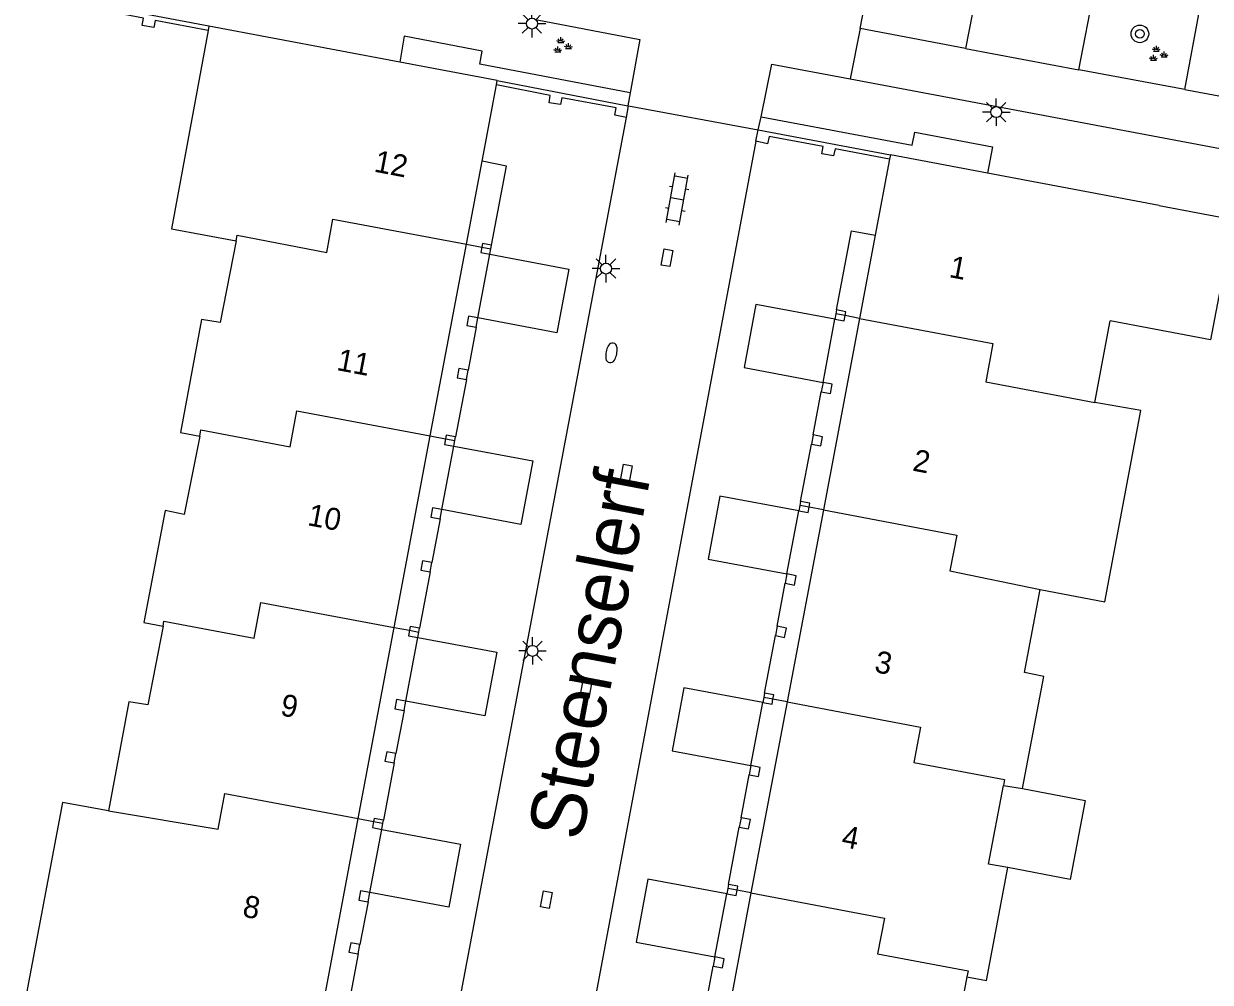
# Model space of a CAD drawing. Extents: x 124000 to 128010, y 398999 to 403000.
# Drawn here: x 126625.2 to 126679.1, y 399137.2 to 399180.7 of the extents above; entities that cross this region are included whole.
import ezdxf

# ---------------------------------------------------------------- set-up
doc = ezdxf.new("R2010")
doc.units = 0
for name, color, linetype in [('gg-afsc-muur', 7, 'Continuous'), ('gg-anno-huisnummerreeks BGT', 7, 'Continuous'), ('gg-anno-openbare ruimte label', 7, 'Continuous'), ('gg-bbg-hoofdgebouw', 7, 'Continuous'), ('gg-bbg-luifel en loopbrug', 7, 'Continuous'), ('gg-bbg-onder overbouw', 7, 'Continuous'), ('gg-bbg-pand overbouw', 7, 'Continuous'), ('gg-bbg-pilaar onder overbouw', 7, 'Continuous'), ('gg-bbg-pilaar pand', 7, 'Continuous'), ('gg-bbg-tussenscheiding', 7, 'Continuous'), ('gg-bbg-tussenscheiding niveau 01', 7, 'Continuous'), ('gg-knt-verharding', 7, 'Continuous'), ('gg-knt-verharding nz', 7, 'Continuous'), ('gt-grn-groengrens', 7, 'Continuous'), ('gt-grn-weggrens', 7, 'Continuous'), ('gt-symb-boom', 7, 'Continuous'), ('gt-symb-brandkraan', 7, 'Continuous'), ('gt-symb-groenvak', 7, 'Continuous'), ('gt-symb-klinker verharding', 7, 'Continuous'), ('gt-symb-kolk center center', 7, 'Continuous'), ('gt-symb-lichtmast', 7, 'Continuous')]:
    doc.layers.add(name, color=color, linetype=linetype)

# ---------------------------------------------------------------- blocks, each defined once
blk = doc.blocks.new('gt0-GRVAK')
at = {"layer": 'gt-symb-groenvak'}
for p, q in [((-0.11, 0.189), (-0.228, 0.24)), ((-0.182, 0.153), (0.088, 0.153)), ((-0.091, 0.211), (-0.156, 0.322)), ((-0.047, 0.214), (-0.047, 0.393)), ((-0.004, 0.211), (0.061, 0.322)), ((0.015, 0.189), (0.133, 0.24)), ((0.262, -0.052), (0.197, 0.059)), ((0.305, -0.049), (0.305, 0.13)), ((0.349, -0.052), (0.414, 0.059)), ((-0.245, -0.228), (-0.363, -0.177)), ((-0.318, -0.264), (-0.047, -0.264)), ((-0.226, -0.206), (-0.291, -0.095)), ((-0.183, -0.203), (-0.183, -0.024)), ((-0.139, -0.206), (-0.074, -0.095)), ((-0.12, -0.228), (-0.002, -0.177)), ((0.243, -0.074), (0.125, -0.023)), ((0.17, -0.11), (0.441, -0.11)), ((0.368, -0.074), (0.486, -0.023))]:
    blk.add_line(p, q, dxfattribs=at)
blk = doc.blocks.new('gt0-BOOM')
at = {"layer": 'gt-symb-boom'}
for radius in [0.4, 0.2]:
    blk.add_circle((0, 0), radius, dxfattribs=at)
blk = doc.blocks.new('gt0-LMAST')
at = {"layer": 'gt-symb-lichtmast'}
for p, q in [((-0.005, 0.246), (-0.005, 0.621)), ((-0.182, 0.173), (-0.447, 0.438)), ((0.172, 0.173), (0.437, 0.438)), ((-0.255, -0.004), (-0.63, -0.004)), ((-0.182, -0.181), (-0.447, -0.446)), ((-0.005, -0.254), (-0.005, -0.629)), ((0.437, -0.446), (0.172, -0.181)), ((0.245, -0.004), (0.62, -0.004))]:
    blk.add_line(p, q, dxfattribs=at)
blk.add_circle((-0.005, -0.004), 0.25, dxfattribs=at)
blk = doc.blocks.new('gt0-KOLKCC')
at = {"layer": 'gt-symb-kolk center center'}
blk.add_lwpolyline([(-0.375, 0.2), (0.375, 0.2), (0.375, -0.2), (-0.375, -0.2)], close=True, dxfattribs=at)
blk = doc.blocks.new('gt0-BR')
at = {"layer": 'gt-symb-brandkraan'}
for centre, radius, start, end in [((-0.244, 0), 0.206, 107.5669, 252.4331), ((0.599, -2.664), 3, 106.892, 107.5669), ((0, -0.691), 0.938, 73.108, 106.892), ((-0.599, -2.664), 3, 72.4331, 73.108), ((0.244, 0), 0.206, 287.567, 72.4331), ((0.599, 2.664), 3, 252.4331, 253.108), ((0, 0.691), 0.938, 253.108, 286.8921), ((-0.599, 2.664), 3, 286.8921, 287.567)]:
    blk.add_arc(centre, radius, start, end, dxfattribs=at)
blk = doc.blocks.new('gt0-KL1')
at = {"layer": 'gt-symb-klinker verharding'}
for p, q in [((-1.15, 0.3), (1.15, 0.3)), ((-1, -0.3), (-1, 0.3)), ((-0.5, 0.3), (-0.5, 0.45)), ((0, -0.3), (0, 0.3)), ((0.5, 0.3), (0.5, 0.45)), ((1, -0.3), (1, 0.3)), ((-1.15, -0.3), (1.15, -0.3)), ((-0.5, -0.45), (-0.5, -0.3)), ((0.5, -0.45), (0.5, -0.3))]:
    blk.add_line(p, q, dxfattribs=at)

msp = doc.modelspace()

# ---------------------------------------------------------------- linework, layer by layer
at = {"layer": 'gg-afsc-muur'}
for p, q in [((126633.634, 399180.611), (126622.803, 399182.655)), ((126646.736, 399178.144), (126652.678, 399176.995)), ((126652.615, 399176.465), (126652.709, 399176.989)), ((126652.678, 399176.995), (126652.709, 399176.989)), ((126658.497, 399175.378), (126658.604, 399175.9)), ((126658.604, 399175.9), (126664.61, 399174.755))]:
    msp.add_line(p, q, dxfattribs=at)
for points in [[(126633.597, 399180.413), (126631.189, 399180.869), (126631.127, 399180.545), (126630.596, 399180.645), (126630.658, 399180.97), (126627.307, 399181.602), (126627.245, 399181.277), (126626.715, 399181.378), (126626.776, 399181.702), (126623.132, 399182.395), (126622.554, 399179.36)], [(126652.615, 399176.465), (126652.084, 399176.57), (126652.148, 399176.894), (126649.68, 399177.358), (126649.615, 399177.049), (126649.092, 399177.132), (126649.144, 399177.458), (126646.699, 399177.945)], [(126664.574, 399174.564), (126662.098, 399175.03), (126662.022, 399174.715), (126661.495, 399174.812), (126661.555, 399175.137), (126659.091, 399175.596), (126659.024, 399175.266), (126658.497, 399175.378)]]:
    msp.add_lwpolyline(points, dxfattribs=at)
at = {"layer": 'gg-bbg-hoofdgebouw'}
for p, q in [((126633.634, 399180.611), (126633.597, 399180.413)), ((126642.304, 399178.978), (126633.634, 399180.611)), ((126646.736, 399178.144), (126642.304, 399178.978)), ((126646.699, 399177.945), (126646.736, 399178.144)), ((126646.046, 399174.478), (126646.699, 399177.945)), ((126664.574, 399174.564), (126663.92, 399171.105)), ((126664.61, 399174.755), (126664.574, 399174.564)), ((126669.02, 399173.925), (126664.61, 399174.755)), ((126676.821, 399172.456), (126669.02, 399173.925)), ((126676.821, 399172.456), (126680.192, 399171.824)), ((126673.895, 399163.513), (126674.593, 399167.218)), ((126669.742, 399146.107), (126670.606, 399145.958))]:
    msp.add_line(p, q, dxfattribs=at)
for points in [[(126633.597, 399180.413), (126631.931, 399171.405), (126634.871, 399170.861)], [(126680.09, 399171.284), (126679.163, 399166.358), (126674.593, 399167.218)], [(126634.871, 399170.861), (126634.137, 399167.144), (126633.289, 399167.281), (126632.336, 399162.145), (126633.211, 399161.983)], [(126671.42, 399155.002), (126674.358, 399154.448), (126675.995, 399163.138), (126673.895, 399163.513)], [(126633.211, 399161.983), (126632.502, 399158.42), (126631.639, 399158.598), (126630.679, 399153.511), (126631.544, 399153.348)], [(126670.606, 399145.958), (126671.575, 399151.055), (126670.7, 399151.231), (126671.42, 399155.002)], [(126631.544, 399153.348), (126630.848, 399149.766), (126629.987, 399149.91), (126629.063, 399144.945)], [(126669.938, 399142.368), (126669.073, 399142.53), (126669.742, 399146.107)], [(126629.063, 399144.945), (126626.97, 399145.335), (126625.336, 399136.657), (126627.429, 399136.263)], [(126668.084, 399137.408), (126668.983, 399137.239), (126669.938, 399142.368)], [(126668.084, 399137.408), (126667.416, 399133.852), (126668.314, 399133.678), (126667.398, 399128.802)]]:
    msp.add_lwpolyline(points, dxfattribs=at)
at = {"layer": 'gg-bbg-luifel en loopbrug'}
for points in [[(126646.4, 399170.241), (126649.988, 399169.571), (126649.448, 399166.678), (126645.86, 399167.348)], [(126662.085, 399167.291), (126658.497, 399167.961), (126657.961, 399165.09), (126661.545, 399164.421)], [(126644.763, 399161.521), (126648.351, 399160.851), (126647.813, 399157.97), (126644.221, 399158.641)], [(126660.446, 399158.584), (126656.858, 399159.254), (126656.322, 399156.383), (126659.905, 399155.714)], [(126643.126, 399152.829), (126646.718, 399152.158), (126646.178, 399149.263), (126642.581, 399149.934)], [(126658.806, 399149.877), (126655.218, 399150.547), (126654.682, 399147.676), (126658.266, 399147.007)], [(126670.606, 399145.958), (126673.456, 399145.425), (126672.785, 399141.836), (126669.938, 399142.368)], [(126641.484, 399144.107), (126645.072, 399143.437), (126644.536, 399140.566), (126640.943, 399141.237)], [(126657.169, 399141.179), (126653.581, 399141.849), (126653.045, 399138.979), (126656.628, 399138.31)]]:
    msp.add_lwpolyline(points, dxfattribs=at)
at = {"layer": 'gg-bbg-onder overbouw'}
for p, q in [((126645.334, 399170.698), (126646.046, 399174.478)), ((126663.92, 399171.105), (126663.206, 399167.33)), ((126643.695, 399161.992), (126645.334, 399170.698)), ((126663.206, 399167.33), (126661.561, 399158.624)), ((126642.056, 399153.285), (126643.695, 399161.992)), ((126661.561, 399158.624), (126659.911, 399149.898)), ((126640.419, 399144.597), (126642.056, 399153.285)), ((126659.911, 399149.898), (126658.271, 399141.222)), ((126638.781, 399135.89), (126640.419, 399144.597)), ((126658.271, 399141.222), (126656.628, 399132.526))]:
    msp.add_line(p, q, dxfattribs=at)
at = {"layer": 'gg-bbg-pand overbouw'}
for p, q in [((126645.86, 399167.348), (126646.4, 399170.241)), ((126661.545, 399164.421), (126662.085, 399167.291)), ((126645.78, 399166.926), (126645.412, 399164.97)), ((126645.333, 399164.547), (126644.842, 399161.943)), ((126661.095, 399162.033), (126661.465, 399163.998)), ((126644.221, 399158.641), (126644.763, 399161.521)), ((126660.525, 399159.006), (126661.016, 399161.61)), ((126644.141, 399158.219), (126643.767, 399156.234)), ((126659.905, 399155.714), (126660.446, 399158.584)), ((126643.688, 399155.811), (126643.206, 399153.252)), ((126659.458, 399153.336), (126659.826, 399155.291)), ((126642.581, 399149.934), (126643.126, 399152.829)), ((126658.886, 399150.299), (126659.378, 399152.913)), ((126642.502, 399149.512), (126642.133, 399147.556)), ((126658.266, 399147.007), (126658.806, 399149.877)), ((126642.054, 399147.133), (126641.563, 399144.529)), ((126657.818, 399144.629), (126658.186, 399146.584)), ((126640.943, 399141.237), (126641.484, 399144.107)), ((126657.248, 399141.602), (126657.739, 399144.206)), ((126640.864, 399140.814), (126640.498, 399138.869)), ((126656.628, 399138.31), (126657.169, 399141.179)), ((126640.418, 399138.446), (126639.926, 399135.832)), ((126656.181, 399135.932), (126656.549, 399137.887))]:
    msp.add_line(p, q, dxfattribs=at)
for points in [[(126646.478, 399170.662), (126647.159, 399174.247), (126646.046, 399174.478)], [(126662.165, 399167.713), (126662.842, 399171.31), (126663.92, 399171.105)]]:
    msp.add_lwpolyline(points, dxfattribs=at)
at = {"layer": 'gg-bbg-pilaar onder overbouw'}
for points in [[(126646.033, 399170.567), (126645.987, 399170.317), (126646.4, 399170.241)], [(126646.478, 399170.662), (126646.065, 399170.738), (126646.033, 399170.567)], [(126645.86, 399167.348), (126645.437, 399167.428), (126645.358, 399167.005), (126645.78, 399166.926)], [(126662.085, 399167.291), (126662.508, 399167.211), (126662.553, 399167.453)], [(126662.553, 399167.453), (126662.587, 399167.634), (126662.165, 399167.713)], [(126645.412, 399164.97), (126644.99, 399165.05), (126644.91, 399164.627), (126645.333, 399164.547)], [(126661.465, 399163.998), (126661.888, 399163.919), (126661.967, 399164.341), (126661.545, 399164.421)], [(126644.39, 399161.862), (126644.34, 399161.6), (126644.763, 399161.521)], [(126644.842, 399161.943), (126644.42, 399162.023), (126644.39, 399161.862)], [(126661.016, 399161.61), (126661.438, 399161.531), (126661.518, 399161.953), (126661.095, 399162.033)], [(126644.221, 399158.641), (126643.798, 399158.721), (126643.718, 399158.298), (126644.141, 399158.219)], [(126660.446, 399158.584), (126660.868, 399158.504), (126660.914, 399158.746)], [(126660.914, 399158.746), (126660.948, 399158.927), (126660.525, 399159.006)], [(126643.767, 399156.234), (126643.345, 399156.313), (126643.265, 399155.891), (126643.688, 399155.811)], [(126659.826, 399155.291), (126660.248, 399155.212), (126660.328, 399155.634), (126659.905, 399155.714)], [(126643.206, 399153.252), (126642.783, 399153.331), (126642.75, 399153.154)], [(126659.378, 399152.913), (126659.801, 399152.834), (126659.88, 399153.256), (126659.458, 399153.336)], [(126642.75, 399153.154), (126642.704, 399152.909), (126643.126, 399152.829)], [(126642.581, 399149.934), (126642.159, 399150.014), (126642.079, 399149.591), (126642.502, 399149.512)], [(126658.806, 399149.877), (126659.229, 399149.797), (126659.27, 399150.019)], [(126659.27, 399150.019), (126659.308, 399150.22), (126658.886, 399150.299)], [(126642.133, 399147.556), (126641.711, 399147.636), (126641.631, 399147.213), (126642.054, 399147.133)], [(126658.186, 399146.584), (126658.609, 399146.505), (126658.689, 399146.927), (126658.266, 399147.007)], [(126641.563, 399144.529), (126641.141, 399144.609), (126641.114, 399144.466)], [(126657.739, 399144.206), (126658.161, 399144.127), (126658.241, 399144.549), (126657.818, 399144.629)], [(126641.114, 399144.466), (126641.061, 399144.186), (126641.484, 399144.107)], [(126657.169, 399141.179), (126657.591, 399141.1), (126657.637, 399141.341)], [(126657.637, 399141.341), (126657.671, 399141.522), (126657.248, 399141.602)], [(126640.943, 399141.237), (126640.521, 399141.317), (126640.441, 399140.894), (126640.864, 399140.814)], [(126640.498, 399138.869), (126640.075, 399138.948), (126639.995, 399138.526), (126640.418, 399138.446)], [(126656.549, 399137.887), (126656.971, 399137.808), (126657.051, 399138.23), (126656.628, 399138.31)]]:
    msp.add_lwpolyline(points, dxfattribs=at)
at = {"layer": 'gg-bbg-pilaar pand'}
for p, q in [((126646.4, 399170.241), (126646.446, 399170.489)), ((126646.446, 399170.489), (126646.478, 399170.662)), ((126645.78, 399166.926), (126645.86, 399167.348)), ((126662.131, 399167.533), (126662.085, 399167.291)), ((126662.165, 399167.713), (126662.131, 399167.533)), ((126645.333, 399164.547), (126645.412, 399164.97)), ((126661.545, 399164.421), (126661.465, 399163.998)), ((126644.812, 399161.783), (126644.842, 399161.943)), ((126661.095, 399162.033), (126661.016, 399161.61)), ((126644.763, 399161.521), (126644.812, 399161.783)), ((126644.141, 399158.219), (126644.221, 399158.641)), ((126660.491, 399158.825), (126660.446, 399158.584)), ((126660.525, 399159.006), (126660.491, 399158.825)), ((126643.688, 399155.811), (126643.767, 399156.234)), ((126659.905, 399155.714), (126659.826, 399155.291)), ((126643.173, 399153.075), (126643.206, 399153.252)), ((126659.458, 399153.336), (126659.378, 399152.913)), ((126643.126, 399152.829), (126643.173, 399153.075)), ((126658.848, 399150.098), (126658.806, 399149.877)), ((126658.886, 399150.299), (126658.848, 399150.098)), ((126642.502, 399149.512), (126642.581, 399149.934)), ((126642.054, 399147.133), (126642.133, 399147.556)), ((126658.266, 399147.007), (126658.186, 399146.584)), ((126657.818, 399144.629), (126657.739, 399144.206)), ((126641.484, 399144.107), (126641.536, 399144.387)), ((126641.536, 399144.387), (126641.563, 399144.529)), ((126657.214, 399141.421), (126657.169, 399141.179)), ((126657.248, 399141.602), (126657.214, 399141.421)), ((126640.864, 399140.814), (126640.943, 399141.237)), ((126640.418, 399138.446), (126640.498, 399138.869)), ((126656.628, 399138.31), (126656.549, 399137.887))]:
    msp.add_line(p, q, dxfattribs=at)
at = {"layer": 'gg-bbg-tussenscheiding'}
for points in [[(126634.871, 399170.861), (126634.918, 399171.107), (126638.986, 399170.327), (126639.269, 399171.834), (126645.334, 399170.698)], [(126663.206, 399167.33), (126669.269, 399166.187), (126668.94, 399164.447), (126673.895, 399163.513)], [(126633.211, 399161.983), (126633.263, 399162.258), (126637.324, 399161.497), (126637.631, 399163.128), (126643.695, 399161.992)], [(126661.561, 399158.624), (126667.624, 399157.481), (126667.315, 399155.85), (126671.42, 399155.002)], [(126631.544, 399153.348), (126631.586, 399153.571), (126635.686, 399152.801), (126635.991, 399154.422), (126642.056, 399153.285)], [(126659.911, 399149.898), (126665.974, 399148.755), (126665.672, 399147.154), (126669.793, 399146.377), (126669.742, 399146.107)], [(126629.063, 399144.945), (126634.05, 399144.115), (126634.355, 399145.737), (126640.419, 399144.597)], [(126658.271, 399141.222), (126664.334, 399140.079), (126664.028, 399138.458), (126668.136, 399137.683), (126668.084, 399137.408)]]:
    msp.add_lwpolyline(points, dxfattribs=at)
at = {"layer": 'gg-bbg-tussenscheiding niveau 01'}
for p, q in [((126645.334, 399170.698), (126646.033, 399170.567)), ((126646.033, 399170.567), (126646.446, 399170.489)), ((126662.553, 399167.453), (126662.131, 399167.533)), ((126663.206, 399167.33), (126662.553, 399167.453)), ((126643.695, 399161.992), (126644.39, 399161.862)), ((126644.39, 399161.862), (126644.812, 399161.783)), ((126660.914, 399158.746), (126660.491, 399158.825)), ((126661.561, 399158.624), (126660.914, 399158.746)), ((126642.056, 399153.285), (126642.75, 399153.154)), ((126642.75, 399153.154), (126643.173, 399153.075)), ((126659.27, 399150.019), (126658.848, 399150.098)), ((126659.911, 399149.898), (126659.27, 399150.019)), ((126640.419, 399144.597), (126641.114, 399144.466)), ((126641.114, 399144.466), (126641.536, 399144.387)), ((126657.637, 399141.341), (126657.214, 399141.421)), ((126658.271, 399141.222), (126657.637, 399141.341))]:
    msp.add_line(p, q, dxfattribs=at)
at = {"layer": 'gg-knt-verharding'}
for p, q in [((126663.23, 399180.507), (126664.143, 399185.128)), ((126668.751, 399183.299), (126668.027, 399179.601)), ((126668.027, 399179.601), (126663.23, 399180.507)), ((126677.989, 399177.73), (126673.167, 399178.63)), ((126652.784, 399177.578), (126652.678, 399176.995)), ((126643.14, 399126.298), (126652.615, 399176.465)), ((126658.604, 399175.9), (126658.728, 399176.496)), ((126658.497, 399175.378), (126649.071, 399125.176))]:
    msp.add_line(p, q, dxfattribs=at)
for points in [[(126673.167, 399178.63), (126673.884, 399182.306), (126674.059, 399182.663)], [(126677.989, 399177.73), (126678.679, 399181.397), (126678.68, 399181.639), (126678.624, 399181.874)], [(126648.549, 399180.899), (126653.224, 399180.01), (126652.784, 399177.578)], [(126658.728, 399176.496), (126659.224, 399178.889), (126662.783, 399178.218)], [(126662.783, 399178.218), (126690.772, 399172.937), (126692.156, 399169.58)]]:
    msp.add_lwpolyline(points, dxfattribs=at)
at = {"layer": 'gg-knt-verharding nz'}
for p, q in [((126668.027, 399179.601), (126673.167, 399178.63)), ((126677.989, 399177.73), (126683.229, 399176.739))]:
    msp.add_line(p, q, dxfattribs=at)
at = {"layer": 'gt-grn-groengrens'}
for points in [[(126652.784, 399177.578), (126645.944, 399178.886), (126646.049, 399179.477), (126642.513, 399180.153), (126642.304, 399178.978)], [(126658.728, 399176.496), (126665.6, 399175.201), (126665.713, 399175.791), (126669.25, 399175.124), (126669.02, 399173.925)]]:
    msp.add_lwpolyline(points, dxfattribs=at)
at = {"layer": 'gt-grn-weggrens'}
for p, q in [((126663.23, 399180.507), (126662.783, 399178.218)), ((126652.709, 399176.989), (126658.604, 399175.9))]:
    msp.add_line(p, q, dxfattribs=at)

# ---------------------------------------------------------------- block references
at = {"layer": 'gt-symb-boom'}
msp.add_blockref('gt0-BOOM', (126675.948, 399180.259), dxfattribs=at)
at = {"layer": 'gt-symb-brandkraan', "rotation": 78.92612884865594}
msp.add_blockref('gt0-BR', (126651.927, 399165.764), dxfattribs=at)
at = {"layer": 'gt-symb-groenvak'}
for p in [(126649.669, 399179.71), (126676.743, 399179.326)]:
    msp.add_blockref('gt0-GRVAK', p, dxfattribs=at)
at = {"layer": 'gt-symb-klinker verharding', "rotation": 79.63367739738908}
msp.add_blockref('gt0-KL1', (126654.919, 399172.757), dxfattribs=at)
at = {"layer": 'gt-symb-kolk center center'}
for p, rotation in [((126654.453, 399170.086), -100.65836150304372), ((126652.6, 399160.297), 79.21838326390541), ((126650.77, 399150.482), 79.74640197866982), ((126648.963, 399140.915), 79.28535610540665)]:
    msp.add_blockref('gt0-KOLKCC', p, dxfattribs=dict(at, rotation=rotation))
at = {"layer": 'gt-symb-lichtmast'}
for p in [(126648.319, 399180.73), (126669.424, 399176.706), (126651.684, 399169.596), (126648.342, 399152.224)]:
    msp.add_blockref('gt0-LMAST', p, dxfattribs=at)

# ---------------------------------------------------------------- texts
at = {"layer": 'gg-anno-huisnummerreeks BGT'}
for s, p in [('12', (126641.097, 399174.004)), ('1', (126667.237, 399169.212)), ('11', (126639.399, 399164.986)), ('2', (126665.575, 399160.417)), ('10', (126638.072, 399157.937)), ('3', (126663.844, 399151.261)), ('9', (126636.839, 399149.297)), ('4', (126662.344, 399143.324)), ('8', (126635.118, 399140.154))]:
    msp.add_text(s, height=1, rotation=349.3, dxfattribs=at).set_placement(p)
at = {"layer": 'gg-anno-openbare ruimte label'}
msp.add_text('Steenselerf', height=2.5, rotation=79.3, dxfattribs=at).set_placement((126650.569, 399143.528))

doc.saveas('drawing.dxf')
